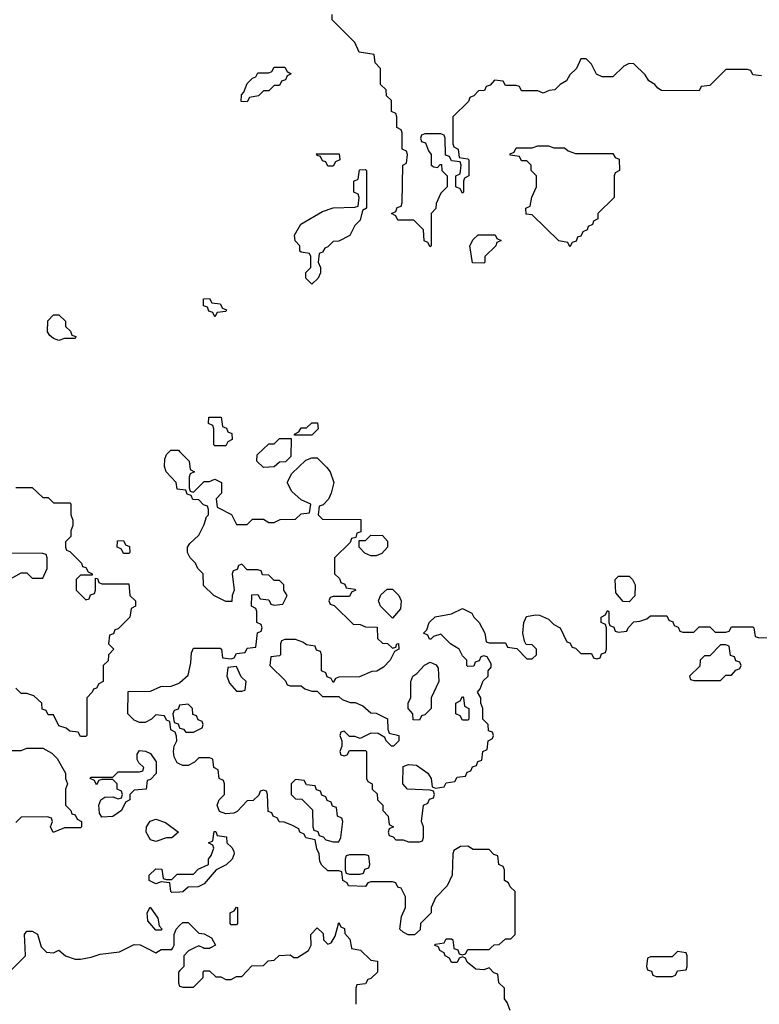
# Model space of a CAD drawing. Header units: inches. Extents: x 2701323 to 2964515, y 494916 to 722124.
# Tile 421 of 656: x 2839404 to 2842154, y 599790 to 603451. Entities that reach past the tile are written whole.
import ezdxf

# ---------------------------------------------------------------- set-up
doc = ezdxf.new("R2010")
doc.units = ezdxf.units.IN
doc.header["$MEASUREMENT"] = 0
for name, color, linetype in [('C8539', 7, 'Continuous'), ('C8549', 7, 'Continuous'), ('C8630', 7, 'Continuous'), ('C8640', 7, 'Continuous')]:
    doc.layers.add(name, color=color, linetype=linetype)

msp = doc.modelspace()

# ---------------------------------------------------------------- linework, layer by layer
at = {"layer": 'C8539', "color": 2, "elevation": 2}
for points in [[(2839142.5, 600000), (2839152, 599990), (2839152.7, 599952.7), (2839179.6, 599919.6), (2839214, 599890), (2839270, 599862), (2839290, 599862), (2839358, 599902), (2839426, 599970), (2839424.5, 600000)], [(2839487.2, 600000), (2839503.6, 599983.6), (2839530, 599982), (2839550, 599991.3), (2839574, 599970), (2839610, 599958), (2839630, 599958), (2839670, 599964.7), (2839703.1, 599976.9), (2839774.6, 599985.4), (2839805, 600000)], [(2839874.5, 600000), (2839910, 599982), (2839930, 599994), (2839970, 599994), (2839973, 600000)], [(2840000, 599916), (2839994, 599910), (2839994, 599870), (2839998, 599858), (2840000, 599857.3)]]:
    msp.add_lwpolyline(points, dxfattribs=at)
at = {"layer": 'C8549', "color": 2, "elevation": 2}
for points in [[(2840000, 599857.3), (2840010, 599854), (2840050, 599854), (2840086, 599890), (2840086, 599910), (2840090, 599914), (2840110, 599914), (2840132.7, 599892.7), (2840151.6, 599891.6), (2840170, 599882), (2840190, 599882), (2840210, 599894), (2840230, 599894), (2840267.3, 599932.7), (2840310, 599934), (2840328.4, 599951.6), (2840350, 599954), (2840368.4, 599971.6), (2840410, 599974), (2840423.6, 599963.6), (2840436.4, 599963.6), (2840478, 599990), (2840483, 600000)], [(2840054.3, 600000), (2840031.6, 599988.4), (2840014, 599970), (2840014, 599930), (2840000, 599916)], [(2840113.7, 600000), (2840110, 599998), (2840090, 599998), (2840086, 600000)], [(2840637.6, 600000), (2840638, 599998), (2840671.6, 599991.6), (2840710, 599954), (2840734, 599950), (2840734, 599910), (2840710, 599886), (2840698, 599882), (2840690, 599866), (2840658, 599862), (2840654, 599850), (2840654, 599790)], [(2841227.3, 599767.3), (2841216.4, 599796.4), (2841206, 599810), (2841206, 599850), (2841186, 599870), (2841182, 599902), (2841167.3, 599907.3), (2841150, 599926), (2841130, 599918), (2841100.4, 599920.4), (2841067.3, 599947.3), (2841062, 599962), (2841050, 599966), (2841038, 599962), (2841030, 599946), (2841010, 599946), (2841002, 599962), (2840986, 599970), (2840982, 599982), (2840966, 599990), (2840962.7, 600000)], [(2841017.7, 600000), (2841018, 599998), (2841032.7, 599992.7), (2841038, 599978), (2841050, 599974), (2841062, 599978), (2841070, 599994), (2841150, 599994), (2841156.3, 600000)]]:
    msp.add_lwpolyline(points, dxfattribs=at)
msp.add_lwpolyline([(2841850, 599986), (2841830, 599966), (2841750, 599966), (2841738, 599962), (2841734, 599930), (2841738, 599918), (2841752.7, 599912.7), (2841758, 599898), (2841770, 599894), (2841830, 599894), (2841842, 599898), (2841850, 599914), (2841882, 599918), (2841886, 599930), (2841886, 599970), (2841882, 599982)], close=True, dxfattribs=at)
at = {"layer": 'C8630', "color": 2, "elevation": 2}
for points in [[(2839550, 602258), (2839530, 602266), (2839516.4, 602276.4), (2839508, 602290), (2839508.4, 602331.6), (2839530, 602354), (2839550, 602354), (2839574, 602330), (2839574, 602310), (2839592.7, 602292.7), (2839598, 602278), (2839612.7, 602272.7), (2839610, 602266), (2839570, 602266)], [(2839790, 601466), (2839782, 601482), (2839766, 601490), (2839767.3, 601512.7), (2839790, 601514), (2839798, 601498), (2839812.7, 601492.7), (2839814, 601470), (2839810, 601466)], [(2839710, 600486), (2839700.4, 600500.4), (2839698, 600530), (2839706, 600550), (2839720.4, 600559.6), (2839750, 600562), (2839770, 600554), (2839782, 600558), (2839786, 600570), (2839782, 600582), (2839766, 600590), (2839766, 600610), (2839750, 600626), (2839710, 600626), (2839698, 600622), (2839690, 600606), (2839682, 600622), (2839666, 600630), (2839670, 600634), (2839750, 600634), (2839770, 600654), (2839850, 600654), (2839862, 600658), (2839866, 600670), (2839847.3, 600687.3), (2839840.4, 600700.4), (2839840.4, 600719.6), (2839850, 600734), (2839871.6, 600731.6), (2839890, 600722), (2839911.6, 600691.6), (2839911.6, 600648.4), (2839890, 600626), (2839878, 600622), (2839874, 600590), (2839830, 600586), (2839814, 600570), (2839814, 600550), (2839798, 600542), (2839782, 600510), (2839750, 600488.7)], [(2839910, 600395.3), (2839890, 600402), (2839874, 600430), (2839875.3, 600450), (2839889.2, 600470.8), (2839910, 600478), (2839946.4, 600466.4), (2839994, 600430), (2839970, 600408.7), (2839950, 600408.7)], [(2839910, 600066), (2839880.4, 600100.4), (2839878, 600130), (2839889, 600151), (2839918, 600110), (2839922, 600082), (2839934, 600070), (2839930, 600066)]]:
    msp.add_lwpolyline(points, close=True, dxfattribs=at)
for points in [[(2840000, 601704.7), (2839990, 601706), (2839986, 601730), (2839948, 601770), (2839942, 601790), (2839943.1, 601816.9), (2839950, 601834), (2839966, 601850), (2839994, 601850), (2840000, 601844)], [(2839390, 601712), (2839450, 601712), (2839490, 601674), (2839510, 601674), (2839530, 601654), (2839590, 601654), (2839594, 601650), (2839594, 601610), (2839602, 601590), (2839602, 601570), (2839594, 601550), (2839594, 601530), (2839574, 601510), (2839574, 601490), (2839578, 601478), (2839590, 601474), (2839634, 601430), (2839638, 601418), (2839650, 601414), (2839658, 601398), (2839674, 601390), (2839674, 601386), (2839630, 601386), (2839614, 601370), (2839614, 601330), (2839650, 601294), (2839662, 601298), (2839667.3, 601312.7), (2839682, 601318), (2839686, 601330), (2839686, 601374), (2839692.7, 601372.7), (2839698, 601358), (2839710, 601354), (2839810, 601354), (2839814, 601310), (2839834, 601290), (2839834, 601270), (2839818, 601262), (2839814, 601230), (2839770, 601186), (2839758, 601182), (2839752.7, 601167.3), (2839738, 601162), (2839734, 601130), (2839754, 601110), (2839734, 601090), (2839732.7, 601067.3), (2839714, 601050), (2839714, 600990), (2839698, 600982), (2839690, 600966), (2839678, 600962), (2839674, 600950), (2839654, 600930), (2839654, 600790), (2839650, 600786), (2839630, 600786), (2839622, 600802), (2839590, 600806), (2839576.4, 600816.4), (2839550, 600826), (2839530, 600866), (2839510, 600866), (2839502, 600882), (2839487.3, 600887.3), (2839486, 600910), (2839456.4, 600936.4), (2839430, 600946), (2839410, 600946), (2839390, 600966)], [(2839370, 601372), (2839410, 601394), (2839430, 601394), (2839450, 601374), (2839490, 601374), (2839506, 601410), (2839506, 601450), (2839502, 601462), (2839490, 601466), (2839370, 601468)], [(2840000, 600683), (2839990, 600688), (2839978, 600710), (2839975.3, 600730), (2839978, 600750), (2839988, 600770), (2839987.3, 600787.3), (2839982, 600802), (2839966, 600810), (2839962, 600842), (2839950, 600846), (2839942, 600862), (2839910, 600866), (2839894, 600850), (2839870, 600838), (2839850, 600838), (2839830, 600846), (2839806, 600870), (2839807.3, 600952.7), (2839890, 600954), (2839928.4, 600971.6), (2839967.3, 600972.7), (2839996.4, 600983.6), (2840000, 600986.9)], [(2840000, 600902.3), (2839998, 600902), (2839992.7, 600887.3), (2839978, 600882), (2839974, 600870), (2839978, 600838), (2839992.7, 600832.7), (2839998, 600818), (2840000, 600817.3)], [(2839370, 600734), (2839410, 600734), (2839430, 600742), (2839490, 600742), (2839523.6, 600723.6), (2839543.6, 600703.6), (2839574, 600650), (2839574, 600630), (2839582, 600610), (2839574, 600590), (2839574, 600530), (2839594, 600510), (2839598, 600498), (2839610, 600494), (2839618, 600478), (2839634, 600470), (2839634, 600450), (2839630, 600446), (2839570, 600446), (2839528.4, 600428.4), (2839518, 600450), (2839526, 600470), (2839522, 600482), (2839507.3, 600487.3), (2839410, 600486), (2839390, 600466)], [(2840000, 600207.5), (2839970, 600206), (2839966, 600210), (2839962, 600242), (2839930, 600246), (2839910, 600238), (2839886, 600250), (2839886, 600270), (2839910, 600294), (2839932.7, 600292.7), (2839938, 600258), (2839950, 600254), (2839970, 600254), (2839990, 600274), (2840000, 600274)], [(2839973, 600000), (2839978, 600010), (2839978, 600050), (2839986, 600070), (2840000, 600084)], [(2839424.5, 600000), (2839422, 600050), (2839430, 600062), (2839450, 600062), (2839470, 600051.3), (2839483.6, 600003.6), (2839487.2, 600000)], [(2839805, 600000), (2839830, 600012), (2839851.6, 600011.6), (2839874.5, 600000)]]:
    msp.add_lwpolyline(points, dxfattribs=at)
at = {"layer": 'C8640', "color": 2, "elevation": 2}
for points in [[(2842162, 603242), (2842130, 603246), (2842122, 603262), (2842110, 603266), (2842030, 603266), (2841970, 603206), (2841938, 603202), (2841930, 603186), (2841790, 603188), (2841776.4, 603196.4), (2841766, 603210), (2841743.1, 603223.1), (2841730, 603246), (2841687.3, 603287.3), (2841670, 603288), (2841650, 603278), (2841610, 603238), (2841570, 603238), (2841548.9, 603248.9), (2841530, 603286), (2841510, 603306), (2841490, 603306), (2841474, 603270), (2841450, 603246), (2841436.9, 603223.1), (2841414, 603210), (2841394, 603190), (2841372.7, 603187.3), (2841350, 603178), (2841330, 603186), (2841270, 603186), (2841262, 603202), (2841250, 603206), (2841210, 603206), (2841202, 603222), (2841170, 603226), (2841152.7, 603207.3), (2841138, 603202), (2841132.7, 603187.3), (2841110, 603186), (2841092.7, 603167.3), (2841078, 603162), (2841072.7, 603147.3), (2841014, 603090), (2841014, 602990), (2841018, 602978), (2841034, 602970), (2841038, 602938), (2841070, 602934), (2841074, 602930), (2841074, 602870), (2841058, 602862), (2841054, 602850), (2841054, 602810), (2841050, 602806), (2841042, 602822), (2841026, 602830), (2841026, 602870), (2841042, 602878), (2841046, 602910), (2841042, 602922), (2841010, 602926), (2841002, 602942), (2840987.3, 602947.3), (2840986, 603010), (2840982, 603022), (2840970, 603026), (2840910, 603026), (2840898, 603022), (2840894, 603010), (2840898, 602998), (2840912.7, 602992.7), (2840923.6, 602963.6), (2840934, 602950), (2840934, 602910), (2840943.6, 602903.6), (2840958, 602902), (2840967.3, 602912.7), (2840972.7, 602912.7), (2840974, 602890), (2840994, 602870), (2840994, 602830), (2840970, 602806), (2840952.7, 602767.3), (2840951.6, 602748.4), (2840934, 602730), (2840934, 602610), (2840930, 602606), (2840922, 602622), (2840908.4, 602628.4), (2840906, 602670), (2840870, 602706), (2840810, 602706), (2840802, 602722), (2840786, 602730), (2840802, 602738), (2840807.3, 602752.7), (2840822, 602758), (2840826, 602770), (2840828, 602910), (2840842, 602918), (2840846, 602950), (2840842, 602962), (2840826, 602970), (2840826, 603030), (2840822, 603042), (2840806, 603050), (2840806, 603090), (2840802, 603102), (2840786, 603110), (2840786, 603150), (2840767.3, 603167.3), (2840766, 603190), (2840746, 603210), (2840746, 603270), (2840726, 603290), (2840722, 603322), (2840666, 603330), (2840650, 603366), (2840566, 603450), (2840566, 603470)], [(2840000, 601844), (2840034, 601810), (2840038, 601778), (2840054, 601770), (2840038, 601762), (2840034, 601750), (2840034, 601710), (2840038, 601698), (2840050, 601694), (2840090, 601734), (2840110, 601734), (2840130, 601742), (2840154, 601730), (2840154, 601690), (2840134, 601670), (2840138, 601638), (2840191.3, 601611.3), (2840210, 601574), (2840250, 601574), (2840270, 601594), (2840310, 601594), (2840330, 601582), (2840350, 601582), (2840372.7, 601592.7), (2840430, 601594), (2840450, 601614), (2840482, 601618), (2840486, 601650), (2840450, 601666), (2840416.4, 601696.4), (2840398, 601730), (2840416.4, 601763.6), (2840467.3, 601812.7), (2840490, 601822), (2840510, 601822), (2840546.4, 601786.4), (2840558, 601770), (2840572, 601730), (2840562, 601690), (2840551.6, 601668.4), (2840532.7, 601647.3), (2840518, 601642), (2840514, 601610), (2840530, 601594), (2840672.7, 601592.7), (2840672.7, 601547.3), (2840658, 601542), (2840654, 601526), (2840638, 601522), (2840632.7, 601507.3), (2840574, 601450), (2840574, 601390), (2840592.7, 601372.7), (2840598, 601358), (2840612.7, 601352.7), (2840618, 601338), (2840650, 601334), (2840654, 601330), (2840638, 601322), (2840630, 601306), (2840570, 601306), (2840558, 601302), (2840554, 601290), (2840558, 601278), (2840572.7, 601272.7), (2840643.6, 601203.6), (2840670, 601202), (2840690, 601194), (2840732.7, 601192.7), (2840734, 601150), (2840752.7, 601132.7), (2840771.6, 601131.6), (2840790, 601114), (2840802, 601118), (2840806, 601130), (2840812, 601132), (2840814, 601110), (2840798, 601102), (2840782, 601070), (2840756.9, 601043.1), (2840731.6, 601028.4), (2840712.7, 601027.3), (2840667.3, 601007.3), (2840590, 601006), (2840578, 601002), (2840570, 600986), (2840562, 601002), (2840547.3, 601007.3), (2840542, 601022), (2840526, 601030), (2840526, 601090), (2840522, 601102), (2840507.3, 601107.3), (2840502, 601122), (2840470, 601126), (2840456.4, 601136.4), (2840430, 601146), (2840390, 601146), (2840378, 601142), (2840374, 601130), (2840374, 601090), (2840370, 601086), (2840338, 601082), (2840334, 601050), (2840392.7, 600992.7), (2840398, 600978), (2840410, 600974), (2840450, 600974), (2840463.6, 600963.6), (2840490, 600954), (2840510, 600954), (2840530, 600934), (2840590, 600934), (2840603.6, 600923.6), (2840632.7, 600912.7), (2840651.6, 600911.6), (2840679.6, 600899.6), (2840710, 600874), (2840730, 600872), (2840771.1, 600851.1), (2840772.7, 600812.7), (2840778, 600798), (2840814, 600790), (2840814, 600770), (2840794, 600750), (2840786, 600750), (2840766, 600770), (2840762, 600782), (2840736.4, 600796.4), (2840710, 600798), (2840670, 600778), (2840650, 600786), (2840630, 600786), (2840610, 600806), (2840598, 600802), (2840594, 600790), (2840602, 600770), (2840602, 600750), (2840594, 600730), (2840598, 600718), (2840610, 600714), (2840622, 600718), (2840630, 600734), (2840690, 600734), (2840694, 600730), (2840694, 600630), (2840698, 600618), (2840714, 600610), (2840714, 600590), (2840732.7, 600572.7), (2840734, 600550), (2840754, 600530), (2840754, 600510), (2840774, 600490), (2840778, 600458), (2840794, 600450), (2840778, 600442), (2840774, 600430), (2840778, 600418), (2840792.7, 600412.7), (2840802, 600402), (2840830, 600402), (2840850, 600394), (2840890, 600394), (2840902, 600398), (2840906, 600410), (2840906, 600450), (2840898, 600470), (2840906, 600530), (2840922, 600538), (2840927.3, 600552.7), (2840942, 600558), (2840946, 600570), (2840942, 600582), (2840930, 600586), (2840846, 600590), (2840828, 600610), (2840830, 600674), (2840850, 600682), (2840879.6, 600679.6), (2840922, 600650), (2840934, 600630), (2840938, 600598), (2840950, 600594), (2840982, 600598), (2840990, 600614), (2841022, 600618), (2841030, 600634), (2841062, 600638), (2841067.3, 600652.7), (2841082, 600658), (2841087.3, 600672.7), (2841102, 600678), (2841107.3, 600692.7), (2841122, 600698), (2841126, 600730), (2841142, 600738), (2841146, 600770), (2841162, 600778), (2841166, 600790), (2841162, 600802), (2841147.3, 600807.3), (2841146, 600830), (2841126, 600850), (2841126, 600890), (2841118, 600910), (2841118, 600930), (2841106, 600950), (2841116.4, 600963.6), (2841127.3, 600992.7), (2841146, 601010), (2841146, 601030), (2841156.4, 601043.6), (2841156.4, 601056.4), (2841142, 601082), (2841130, 601086), (2841118, 601082), (2841112.7, 601067.3), (2841098, 601062), (2841092.7, 601047.3), (2841070, 601046), (2841066, 601050), (2841066, 601070), (2841050, 601086), (2841038, 601110), (2841006, 601130), (2840970, 601166), (2840942, 601158), (2840932.7, 601147.3), (2840927.3, 601147.3), (2840922, 601162), (2840906, 601170), (2840918, 601182), (2840926, 601210), (2840948.9, 601231.1), (2841010, 601242), (2841050, 601262), (2841084.7, 601244.7), (2841092, 601230), (2841112, 601210), (2841134, 601170), (2841138, 601138), (2841150, 601134), (2841210, 601134), (2841218, 601118), (2841252.7, 601112.7), (2841290, 601074), (2841310, 601074), (2841326, 601090), (2841326, 601110), (2841310, 601126), (2841287.3, 601127.3), (2841280.4, 601140.4), (2841275.3, 601170), (2841278, 601210), (2841288.4, 601231.6), (2841322, 601238), (2841336.9, 601236.9), (2841370, 601222), (2841390, 601202), (2841414, 601190), (2841438, 601138), (2841450, 601134), (2841458, 601118), (2841470, 601114), (2841490, 601094), (2841530, 601094), (2841538, 601078), (2841550, 601074), (2841562, 601078), (2841567.3, 601092.7), (2841582, 601098), (2841586, 601110), (2841586, 601190), (2841582, 601202), (2841566, 601210), (2841566, 601230), (2841582, 601238), (2841590, 601254), (2841594, 601250), (2841594, 601210), (2841598, 601198), (2841612.7, 601192.7), (2841618, 601178), (2841630, 601174), (2841662, 601178), (2841666, 601190), (2841687.3, 601212.7), (2841710, 601214), (2841736.4, 601223.6), (2841750, 601234), (2841810, 601234), (2841818, 601218), (2841832.7, 601212.7), (2841838, 601198), (2841852.7, 601192.7), (2841858, 601178), (2841870, 601174), (2841910, 601174), (2841930, 601194), (2841970, 601194), (2841990, 601174), (2842030, 601174), (2842042, 601178), (2842050, 601194), (2842130, 601194), (2842134, 601190), (2842138, 601158), (2842150, 601154), (2842252.7, 601152.7)], [(2840000, 600986.9), (2840030, 601014), (2840040.4, 601059.6), (2840043.1, 601096.9), (2840050, 601114), (2840150, 601114), (2840154, 601110), (2840158, 601078), (2840190, 601074), (2840202, 601078), (2840210, 601094), (2840242, 601098), (2840250, 601114), (2840282, 601118), (2840288.4, 601171.6), (2840302, 601178), (2840306, 601190), (2840302, 601202), (2840286, 601210), (2840286, 601250), (2840282, 601262), (2840266, 601270), (2840267.3, 601312.7), (2840290, 601314), (2840298, 601298), (2840330, 601294), (2840338, 601278), (2840350, 601274), (2840382, 601278), (2840398, 601310), (2840386, 601330), (2840386, 601350), (2840370, 601366), (2840350, 601366), (2840330, 601386), (2840307.3, 601387.3), (2840302, 601402), (2840290, 601406), (2840250, 601406), (2840230, 601426), (2840218, 601422), (2840212.7, 601407.3), (2840198, 601402), (2840194, 601390), (2840202, 601330), (2840194, 601310), (2840192.7, 601287.3), (2840170, 601288), (2840126, 601310), (2840087.3, 601347.3), (2840086, 601390), (2840066, 601410), (2840058, 601430), (2840038, 601450), (2840028, 601470), (2840028, 601490), (2840036.4, 601503.6), (2840070, 601534), (2840090, 601574), (2840098, 601602), (2840106, 601610), (2840106, 601630), (2840102, 601642), (2840087.3, 601647.3), (2840070, 601666), (2840047.3, 601667.3), (2840042, 601682), (2840027.3, 601687.3), (2840022, 601702), (2840000, 601704.7)], [(2840000, 600817.3), (2840012.7, 600812.7), (2840022, 600802), (2840050, 600802), (2840082, 600818), (2840086, 600830), (2840082, 600842), (2840067.3, 600847.3), (2840062, 600862), (2840047.3, 600867.3), (2840046, 600890), (2840030, 600906), (2840000, 600902.3)], [(2841156.3, 600000), (2841168.4, 600011.6), (2841187.3, 600012.7), (2841210, 600034), (2841230, 600034), (2841246, 600050), (2841246, 600210), (2841227.3, 600227.3), (2841222, 600242), (2841206, 600250), (2841206, 600290), (2841202, 600302), (2841186, 600310), (2841182, 600342), (2841167.3, 600347.3), (2841150, 600366), (2841090, 600366), (2841070, 600378), (2841043.6, 600376.4), (2841018, 600362), (2841014, 600350), (2841012, 600270), (2840994, 600230), (2840950, 600186), (2840934, 600150), (2840934, 600130), (2840894, 600090), (2840892.7, 600067.3), (2840871.6, 600048.4), (2840848.9, 600048.9), (2840830, 600058), (2840818, 600070), (2840823.1, 600116.9), (2840838, 600150), (2840838, 600190), (2840822, 600222), (2840810, 600226), (2840802, 600242), (2840790, 600246), (2840710, 600246), (2840698, 600242), (2840690, 600228), (2840626, 600230), (2840622, 600242), (2840606, 600250), (2840602, 600282), (2840590, 600286), (2840550, 600286), (2840527.3, 600307.3), (2840520.4, 600320.4), (2840518, 600350), (2840508.4, 600368.4), (2840502, 600402), (2840468.4, 600408.4), (2840462, 600422), (2840446, 600430), (2840442, 600442), (2840416.4, 600456.4), (2840387.3, 600467.3), (2840368.4, 600468.4), (2840362, 600482), (2840346, 600490), (2840342, 600502), (2840327.3, 600507.3), (2840326, 600570), (2840322, 600582), (2840310, 600586), (2840298, 600582), (2840292.7, 600567.3), (2840272.7, 600547.3), (2840250, 600546), (2840212.7, 600507.3), (2840199.6, 600500.4), (2840170, 600498), (2840147.3, 600507.3), (2840138, 600530), (2840146, 600550), (2840166, 600570), (2840166, 600610), (2840162, 600622), (2840146, 600630), (2840142, 600662), (2840126, 600670), (2840122, 600702), (2840110, 600706), (2840070, 600706), (2840054, 600690), (2840030, 600678), (2840010, 600678), (2840000, 600683)], [(2840000, 600274), (2840050, 600274), (2840067.3, 600292.7), (2840106, 600310), (2840106, 600330), (2840116.4, 600343.6), (2840126, 600370), (2840122, 600382), (2840106, 600390), (2840122, 600398), (2840127.3, 600432.7), (2840132.7, 600432.7), (2840138, 600418), (2840172.7, 600412.7), (2840174, 600390), (2840192.7, 600372.7), (2840199.6, 600359.6), (2840202, 600350), (2840194, 600330), (2840171.6, 600308.4), (2840134, 600290), (2840090, 600238), (2840067.3, 600227.3), (2840030, 600226), (2840010, 600208), (2840000, 600207.5)], [(2840000, 600084), (2840010, 600094), (2840030, 600094), (2840070, 600054), (2840090, 600052), (2840116.9, 600036.9), (2840132, 600010), (2840113.7, 600000)], [(2840483, 600000), (2840488, 600010), (2840486, 600050), (2840510, 600074), (2840532.7, 600052.7), (2840534, 600030), (2840550, 600014), (2840562, 600018), (2840576.4, 600043.6), (2840590, 600094), (2840598, 600078), (2840611.6, 600071.6), (2840612.7, 600052.7), (2840631.6, 600031.6), (2840637.6, 600000)], [(2840086, 600000), (2840070, 600008), (2840054.3, 600000)], [(2840962.7, 600000), (2840962, 600002), (2840946, 600010), (2840950, 600014), (2840982, 600018), (2840990, 600034), (2841010, 600034), (2841014, 600030), (2841017.7, 600000)]]:
    msp.add_lwpolyline(points, dxfattribs=at)
for points in [[(2840250, 603146), (2840227.3, 603147.3), (2840228.4, 603171.6), (2840238, 603182), (2840250, 603214), (2840270, 603234), (2840282, 603238), (2840290, 603254), (2840330, 603254), (2840342, 603258), (2840350, 603274), (2840390, 603274), (2840398, 603258), (2840414, 603250), (2840398, 603242), (2840392.7, 603227.3), (2840378, 603222), (2840370, 603206), (2840350, 603206), (2840330, 603186), (2840310, 603186), (2840291.6, 603168.4), (2840258, 603162)], [(2841390, 602974), (2841430, 602974), (2841443.6, 602963.6), (2841470, 602954), (2841610, 602954), (2841618, 602938), (2841632.7, 602932.7), (2841634, 602890), (2841618, 602882), (2841614, 602870), (2841614, 602790), (2841554, 602730), (2841554, 602710), (2841538, 602702), (2841534, 602690), (2841518, 602682), (2841514, 602670), (2841498, 602662), (2841490, 602646), (2841478, 602642), (2841472.7, 602627.3), (2841458, 602622), (2841450, 602606), (2841442, 602622), (2841408.9, 602628.9), (2841310, 602726), (2841287.3, 602727.3), (2841286, 602750), (2841302, 602758), (2841308.4, 602791.6), (2841326, 602830), (2841326, 602870), (2841306, 602890), (2841306, 602910), (2841290, 602926), (2841270, 602926), (2841262, 602942), (2841227.3, 602947.3), (2841227.3, 602952.7), (2841242, 602958), (2841250, 602974), (2841310, 602974), (2841330, 602982), (2841370, 602982)], [(2840550, 602906), (2840542, 602922), (2840530, 602926), (2840522, 602942), (2840510, 602946), (2840507.3, 602952.7), (2840592, 602952), (2840594, 602930), (2840578, 602922), (2840570, 602906)], [(2840490, 602468), (2840468, 602490), (2840468.4, 602511.6), (2840486, 602530), (2840486, 602570), (2840482, 602582), (2840450, 602586), (2840446, 602590), (2840446, 602610), (2840428.4, 602628.4), (2840426, 602650), (2840448.9, 602691.1), (2840530, 602738), (2840570, 602752), (2840650, 602754), (2840662, 602758), (2840666, 602790), (2840662, 602802), (2840646, 602810), (2840646, 602850), (2840662, 602858), (2840667.3, 602892.7), (2840690, 602894), (2840694, 602890), (2840694, 602750), (2840678, 602742), (2840670, 602706), (2840650, 602686), (2840631.1, 602648.9), (2840590, 602628), (2840570, 602626), (2840550, 602606), (2840538, 602602), (2840530, 602586), (2840518, 602582), (2840514, 602550), (2840522, 602530), (2840522, 602510), (2840514, 602490)], [(2841130, 602546), (2841087.3, 602547.3), (2841078, 602610), (2841090, 602634), (2841108.4, 602651.6), (2841171.6, 602651.6), (2841178, 602638), (2841194, 602630), (2841178, 602622), (2841174, 602610), (2841134, 602570), (2841134, 602550)], [(2840130, 602346), (2840122, 602362), (2840107.3, 602367.3), (2840102, 602382), (2840087.3, 602387.3), (2840087.3, 602412.7), (2840110, 602414), (2840118, 602398), (2840150, 602394), (2840158, 602378), (2840172.7, 602372.7), (2840170, 602366), (2840138, 602362)], [(2840130, 601866), (2840126, 601870), (2840126, 601930), (2840122, 601942), (2840106, 601950), (2840107.3, 601972.7), (2840152.7, 601972.7), (2840158, 601938), (2840172.7, 601932.7), (2840178, 601918), (2840192.7, 601912.7), (2840194, 601890), (2840178, 601882), (2840170, 601866)], [(2840426, 601906), (2840426, 601910), (2840442, 601918), (2840450, 601934), (2840470, 601934), (2840490, 601952), (2840511.6, 601951.6), (2840514, 601930), (2840490, 601906)], [(2840310, 601786), (2840286, 601810), (2840287.3, 601832.7), (2840330, 601874), (2840350, 601874), (2840370, 601894), (2840414, 601894), (2840412.7, 601827.3), (2840392.7, 601807.3), (2840370, 601806), (2840350, 601788)], [(2840710, 601458), (2840687.3, 601467.3), (2840666, 601490), (2840666, 601514), (2840690, 601514), (2840710, 601534), (2840752.7, 601532.7), (2840771.6, 601511.6), (2840772, 601490), (2840750, 601466), (2840730, 601458)], [(2841670, 601286), (2841647.3, 601287.3), (2841620.4, 601320.4), (2841618, 601370), (2841630, 601382), (2841670, 601382), (2841682, 601370), (2841692, 601350), (2841691.6, 601308.4)], [(2840790, 601226), (2840746, 601270), (2840738, 601290), (2840747.3, 601312.7), (2840770, 601334), (2840790, 601334), (2840814, 601310), (2840822, 601290), (2840819.6, 601260.4)], [(2842030, 601126), (2842010, 601126), (2841970, 601086), (2841950, 601086), (2841934, 601070), (2841932.7, 601047.3), (2841894, 601010), (2841898, 600998), (2841910, 600994), (2842010, 600994), (2842030, 601014), (2842050, 601014), (2842067.3, 601032.7), (2842082, 601038), (2842086, 601050), (2842082, 601062), (2842067.3, 601067.3), (2842062, 601082), (2842047.3, 601087.3), (2842042, 601122)], [(2840210, 601046), (2840178, 601042), (2840174, 601010), (2840183.6, 600983.6), (2840210, 600954), (2840230, 600954), (2840242, 600958), (2840246, 600990), (2840227.3, 601007.3)], [(2840890, 600846), (2840867.3, 600847.3), (2840866, 600870), (2840848, 600890), (2840848.9, 600911.1), (2840858, 600930), (2840858, 600990), (2840866, 601010), (2840880.4, 601019.6), (2840908.9, 601051.1), (2840930, 601062), (2840952.7, 601052.7), (2840959.6, 601039.6), (2840962, 600990), (2840934, 600930), (2840934, 600890), (2840910, 600866), (2840898, 600862)], [(2841050, 600846), (2841042, 600862), (2841026, 600870), (2841026, 600910), (2841042, 600918), (2841050, 600934), (2841054, 600930), (2841058, 600898), (2841074, 600890), (2841074, 600850), (2841070, 600846)], [(2840430, 600626), (2840414, 600610), (2840414, 600570), (2840430, 600554), (2840452.7, 600552.7), (2840492.7, 600512.7), (2840494, 600450), (2840498, 600438), (2840512.7, 600432.7), (2840518, 600418), (2840532.7, 600412.7), (2840542, 600402), (2840570, 600394), (2840590, 600394), (2840598, 600410), (2840606, 600470), (2840602, 600482), (2840586, 600490), (2840582, 600522), (2840567.3, 600527.3), (2840562, 600542), (2840547.3, 600547.3), (2840542, 600562), (2840527.3, 600567.3), (2840522, 600582), (2840507.3, 600587.3), (2840502, 600602), (2840470, 600606), (2840462, 600622)], [(2840690, 600346), (2840630, 600346), (2840618, 600342), (2840614, 600330), (2840614, 600290), (2840618, 600278), (2840630, 600274), (2840670, 600274), (2840682, 600278), (2840687.3, 600292.7), (2840702, 600298), (2840706, 600310), (2840702, 600342)], [(2840190, 600086), (2840186, 600090), (2840186, 600130), (2840202, 600138), (2840210, 600151.3), (2840214, 600150), (2840214, 600090), (2840210, 600086)]]:
    msp.add_lwpolyline(points, close=True, dxfattribs=at)

doc.saveas('drawing.dxf')
